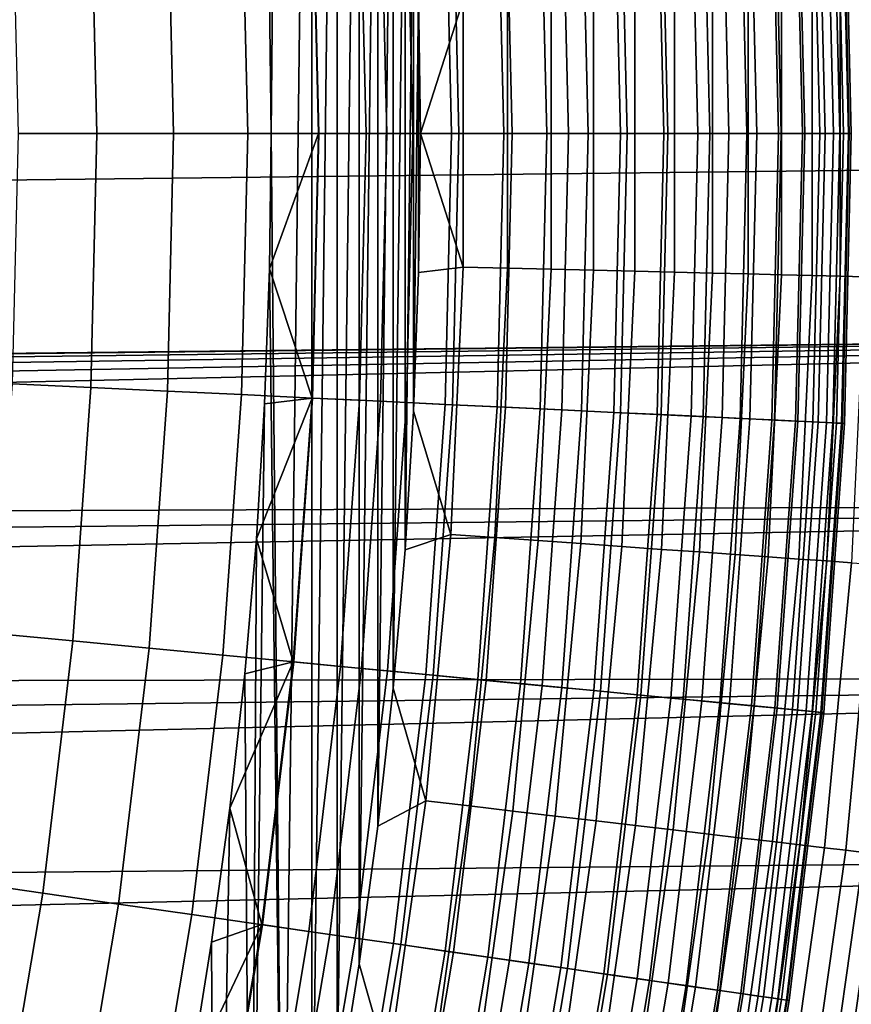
# Model space of a CAD drawing. Header units: metres. Extents: x -109 to 109, y -342 to 66.
# Tile 372 of 512: x 18.13 to 21, y -3 to 0.39. Entities that reach past the tile are written whole.
import ezdxf

# ---------------------------------------------------------------- set-up
doc = ezdxf.new("R2010")
doc.units = ezdxf.units.M
doc.layers.add('solid_K_24_62_16_000B91', color=7, linetype='CONTINUOUS')

msp = doc.modelspace()

# ---------------------------------------------------------------- linework, layer by layer
at = {"layer": 'solid_K_24_62_16_000B91'}
for points in [[(18.999998, 0, -31), (18.994278, 0.466271, -31), (19.04007, 4.274376, -31)], [(18.999998, 0, -31), (19.04007, 4.274376, -31), (19.139215, 3.805909, -31), (19.040136, -4.274076, -31)], [(19.139215, 3.805909, -31), (19.139277, -3.805608, -31), (19.040136, -4.274076, -31)], [(19.139215, 3.805909, -31), (19.226818, 3.335268, -31), (19.139277, -3.805608, -31)], [(19.226818, 3.335268, -31), (19.22687, -3.334966, -31), (19.139277, -3.805608, -31)], [(19.226818, 3.335268, -31), (19.302866, 2.862504, -31), (19.22687, -3.334966, -31)], [(19.302866, 2.862504, -31), (19.30291, -2.862201, -31), (19.22687, -3.334966, -31)], [(19.302866, 2.862504, -31), (19.367275, 2.388129, -31), (19.30291, -2.862201, -31)], [(19.367275, 2.388129, -31), (19.367313, -2.387825, -31), (19.30291, -2.862201, -31)], [(19.367275, 2.388129, -31), (19.42004, 1.912216, -31), (19.367313, -2.387825, -31)], [(19.42004, 1.912216, -31), (19.420071, -1.911912, -31), (19.367313, -2.387825, -31)], [(19.42004, 1.912216, -31), (19.461103, 1.435242, -31), (19.420071, -1.911912, -31)], [(19.461103, 1.435242, -31), (19.461126, -1.434938, -31), (19.420071, -1.911912, -31)], [(19.461103, 1.435242, -31), (19.490461, 0.957334, -31), (19.461126, -1.434938, -31)], [(26.472658, 1.138484, 84.926178), (-26.493177, 0.536825, 84.926178), (-26.5, -0.064932, 84.926178), (26.493177, 0.536824, 84.926178)], [(20.725891, 0.987296, -64.393578), (20.749393, 0, -64.393578), (20.640306, 0, -64.657761), (20.616926, 0.982105, -64.657761)], [(20.650373, 0.983699, -31.905273), (20.67379, 0, -31.905273), (20.758554, 0, -32.047379), (20.735041, 0.987732, -32.047379)], [(20.815733, 0.991576, -64.122269), (20.839336, 0, -64.122269), (20.749393, 0, -64.393578), (20.725891, 0.987296, -64.393578)], [(20.735041, 0.987732, -32.047379), (20.758554, 0, -32.047379), (20.831282, 0, -32.196003), (20.807686, 0.991192, -32.196003)], [(20.807686, 0.991192, -32.196003), (20.831282, 0, -32.196003), (20.891474, 0, -32.350132), (20.867811, 0.994056, -32.350132)], [(20.885994, 0.994922, -63.845238), (20.909678, 0, -63.845238), (20.839336, 0, -64.122269), (20.815733, 0.991576, -64.122269)], [(20.867811, 0.994056, -32.350132), (20.891474, 0, -32.350132), (20.938719, 0, -32.508709), (20.915003, 0.996304, -32.508709)], [(20.936314, 0.99732, -63.563889), (20.960054, 0, -63.563889), (20.909678, 0, -63.845238), (20.885994, 0.994922, -63.845238)], [(20.915003, 0.996304, -32.508709), (20.938719, 0, -32.508709), (20.972696, 0, -32.670647), (20.94894, 0.997921, -32.670647)], [(20.966436, 0.998755, -63.279659), (20.990211, 0, -63.279659), (20.960054, 0, -63.563889), (20.936314, 0.99732, -63.563889)], [(20.94894, 0.997921, -32.670647), (20.972696, 0, -32.670647), (20.99317, 0, -32.834843), (20.969391, 0.998895, -32.834843)], [(20.990211, 0, -63.279659), (20.966436, 0.998755, -63.279659), (20.976213, 0.99922, -63), (21, 0, -63)], [(20.969391, 0.998895, -32.834843), (20.99317, 0, -32.834843), (21, 0, -33), (20.976213, 0.99922, -33)], [(20.976213, 0.99922, -33), (21, 0, -33), (21, 0, -63), (20.976213, 0.99922, -63)], [(19.490461, 0.957334, -31), (19.490477, -0.95703, -31), (19.461126, -1.434938, -31)], [(19.490461, 0.957334, -31), (19.50808, 0.478901, -31), (19.490477, -0.95703, -31)], [(20.002373, 0.95283, -65.617065), (20.025055, 0, -65.617065), (19.830446, 0, -65.826408), (19.807985, 0.943571, -65.826408)], [(19.927553, 0.949266, -31.240108), (19.95015, 0, -31.240108), (20.092373, 0, -31.324673), (20.069616, 0.956034, -31.324673)], [(20.181334, 0.961355, -65.394363), (20.204218, 0, -65.394363), (20.025055, 0, -65.617065), (20.002373, 0.95283, -65.617065)], [(20.069616, 0.956034, -31.324673), (20.092373, 0, -31.324673), (20.227119, 0, -31.420704), (20.20421, 0.962445, -31.420704)], [(20.34395, 0.969102, -65.159439), (20.36702, 0, -65.159439), (20.204218, 0, -65.394363), (20.181334, 0.961355, -65.394363)], [(20.20421, 0.962445, -31.420704), (20.227119, 0, -31.420704), (20.353468, 0, -31.527544), (20.330414, 0.968457, -31.527544)], [(20.330414, 0.968457, -31.527544), (20.353468, 0, -31.527544), (20.470552, 0, -31.644464), (20.447365, 0.974028, -31.644464)], [(20.489397, 0.97603, -64.913483), (20.51263, 0, -64.913483), (20.36702, 0, -65.159439), (20.34395, 0.969102, -65.159439)], [(20.447365, 0.974028, -31.644464), (20.470552, 0, -31.644464), (20.57757, 0, -31.770662), (20.554262, 0.97912, -31.770662)], [(20.616926, 0.982105, -64.657761), (20.640306, 0, -64.657761), (20.51263, 0, -64.913483), (20.489397, 0.97603, -64.913483)], [(20.554262, 0.97912, -31.770662), (20.57757, 0, -31.770662), (20.67379, 0, -31.905273), (20.650373, 0.983699, -31.905273)], [(19.32658, 0, -31.026844), (19.304689, 0.919596, -31.026844), (19.140654, 0.911782, -31.006601), (19.162357, 0, -31.006601)], [(19.376966, 0.923039, -66.200798), (19.398939, 0, -66.200798), (19.164246, 0, -66.36393), (19.142538, 0.911871, -66.36393)], [(19.304689, 0.919596, -31.026844), (19.32658, 0, -31.026844), (19.488565, 0, -31.060593), (19.466492, 0.927303, -31.060593)], [(19.599161, 0.933623, -66.021317), (19.621386, 0, -66.021317), (19.398939, 0, -66.200798), (19.376966, 0.923039, -66.200798)], [(19.466492, 0.927303, -31.060593), (19.488565, 0, -31.060593), (19.647209, 0, -31.107615), (19.624956, 0.934852, -31.107615)], [(19.807985, 0.943571, -65.826408), (19.830446, 0, -65.826408), (19.621386, 0, -66.021317), (19.599161, 0.933623, -66.021317)], [(19.624956, 0.934852, -31.107615), (19.647209, 0, -31.107615), (19.801422, 0, -31.167591), (19.778994, 0.94219, -31.167591)], [(19.778994, 0.94219, -31.167591), (19.801422, 0, -31.167591), (19.95015, 0, -31.240108), (19.927553, 0.949266, -31.240108)], [(18.641821, 0.888019, -66.637932), (18.662958, 0, -66.637932), (18.398928, 0, -66.747398), (18.378088, 0.875456, -66.747398)], [(18.897072, 0.900178, -66.509895), (18.918499, 0, -66.509895), (18.662958, 0, -66.637932), (18.641821, 0.888019, -66.637932)], [(19.142538, 0.911871, -66.36393), (19.164246, 0, -66.36393), (18.918499, 0, -66.509895), (18.897072, 0.900178, -66.509895)], [(19.162357, 0, -31.006601), (19.140654, 0.911782, -31.006601), (18.994278, 0.466271, -31), (18.999998, 0, -31)], [(18.378088, 0.875456, -66.747398), (18.398928, 0, -66.747398), (18.127752, 0, -66.83773), (18.10722, 0.862553, -66.83773)], [(-26.493177, -0.666687, 84.926178), (26.5, -0.064932, 84.926178), (26.493177, 0.536824, 84.926178), (-26.5, -0.064932, 84.926178)], [(19.50808, 0.478901, -31), (19.508087, -0.478596, -31), (19.490477, -0.95703, -31)], [(19.50808, 0.478901, -31), (19.513958, 0.000152, -31), (19.508087, -0.478596, -31)], [(19.661957, 0.461054, -30.993452), (19.513958, 0.000152, -31), (19.50808, 0.478901, -31)], [(20.390823, 0.478145, -30.768835), (20.390823, -0.478145, -30.768835), (20.253809, -0.474932, -30.8384), (20.253809, 0.474932, -30.8384)], [(20.521406, 0.481207, -30.687834), (20.521406, -0.481207, -30.687834), (20.390823, -0.478145, -30.768835), (20.390823, 0.478145, -30.768835)], [(20.644606, 0.484096, -30.595985), (20.644606, -0.484096, -30.595985), (20.521406, -0.481207, -30.687834), (20.521406, 0.481207, -30.687834)], [(20.759521, 0.48679, -30.493958), (20.759521, -0.48679, -30.493958), (20.644606, -0.484096, -30.595985), (20.644606, 0.484096, -30.595985)], [(20.865316, 0.489271, -30.382496), (20.865316, -0.489271, -30.382496), (20.759521, -0.48679, -30.493958), (20.759521, 0.48679, -30.493958)], [(20.96122, 0.49152, -30.262415), (20.96122, -0.49152, -30.262415), (20.865316, -0.489271, -30.382496), (20.865316, 0.489271, -30.382496)], [(21.046532, 0.493521, -30.134586), (21.046532, -0.493521, -30.134586), (20.96122, -0.49152, -30.262415), (20.96122, 0.49152, -30.262415)], [(19.661957, 0.461054, -30.993452), (19.661957, -0.461054, -30.993452), (19.513958, 0.000152, -31)], [(19.814352, 0.464627, -30.973827), (19.814352, -0.464627, -30.973827), (19.661957, -0.461054, -30.993452), (19.661957, 0.461054, -30.993452)], [(19.96452, 0.468148, -30.941269), (19.96452, -0.468148, -30.941269), (19.814352, -0.464627, -30.973827), (19.814352, 0.464627, -30.973827)], [(20.111362, 0.471592, -30.896017), (20.111362, -0.471592, -30.896017), (19.96452, -0.468148, -30.941269), (19.96452, 0.468148, -30.941269)], [(20.253809, 0.474932, -30.8384), (20.253809, -0.474932, -30.8384), (20.111362, -0.471592, -30.896017), (20.111362, 0.471592, -30.896017)], [(19.661957, -0.461054, -30.993452), (19.508087, -0.478596, -31), (19.513958, 0.000152, -31)], [(20.99317, 0, -32.834843), (20.969391, -0.998895, -32.834843), (20.976213, -0.99922, -33), (21, 0, -33)], [(21, 0, -33), (20.976213, -0.99922, -33), (20.976213, -0.99922, -63), (21, 0, -63)], [(18.398928, 0, -66.747398), (18.378088, -0.875456, -66.747398), (18.10722, -0.862553, -66.83773), (18.127752, 0, -66.83773)], [(18.662958, 0, -66.637932), (18.641821, -0.888019, -66.637932), (18.378088, -0.875456, -66.747398), (18.398928, 0, -66.747398)], [(18.918499, 0, -66.509895), (18.897072, -0.900178, -66.509895), (18.641821, -0.888019, -66.637932), (18.662958, 0, -66.637932)], [(19.164246, 0, -66.36393), (19.142538, -0.911871, -66.36393), (18.897072, -0.900178, -66.509895), (18.918499, 0, -66.509895)], [(18.994278, -0.466271, -31), (18.999998, 0, -31), (19.040136, -4.274076, -31)], [(19.162357, 0, -31.006601), (18.999998, 0, -31), (18.994278, -0.466271, -31)], [(19.140654, -0.911782, -31.006601), (19.162357, 0, -31.006601), (18.994278, -0.466271, -31)], [(19.304689, -0.919596, -31.026844), (19.32658, 0, -31.026844), (19.162357, 0, -31.006601), (19.140654, -0.911782, -31.006601)], [(19.398939, 0, -66.200798), (19.376966, -0.923039, -66.200798), (19.142538, -0.911871, -66.36393), (19.164246, 0, -66.36393)], [(19.32658, 0, -31.026844), (19.304689, -0.919596, -31.026844), (19.466492, -0.927303, -31.060593), (19.488565, 0, -31.060593)], [(19.621386, 0, -66.021317), (19.599161, -0.933623, -66.021317), (19.376966, -0.923039, -66.200798), (19.398939, 0, -66.200798)], [(19.488565, 0, -31.060593), (19.466492, -0.927303, -31.060593), (19.624956, -0.934852, -31.107615), (19.647209, 0, -31.107615)], [(19.830446, 0, -65.826408), (19.807985, -0.943571, -65.826408), (19.599161, -0.933623, -66.021317), (19.621386, 0, -66.021317)], [(19.647209, 0, -31.107615), (19.624956, -0.934852, -31.107615), (19.778994, -0.94219, -31.167591), (19.801422, 0, -31.167591)], [(19.801422, 0, -31.167591), (19.778994, -0.94219, -31.167591), (19.927553, -0.949266, -31.240108), (19.95015, 0, -31.240108)], [(20.025055, 0, -65.617065), (20.002373, -0.95283, -65.617065), (19.807985, -0.943571, -65.826408), (19.830446, 0, -65.826408)], [(19.95015, 0, -31.240108), (19.927553, -0.949266, -31.240108), (20.069616, -0.956034, -31.324673), (20.092373, 0, -31.324673)], [(20.204218, 0, -65.394363), (20.181334, -0.961355, -65.394363), (20.002373, -0.95283, -65.617065), (20.025055, 0, -65.617065)], [(20.092373, 0, -31.324673), (20.069616, -0.956034, -31.324673), (20.20421, -0.962445, -31.420704), (20.227119, 0, -31.420704)], [(20.36702, 0, -65.159439), (20.34395, -0.969102, -65.159439), (20.181334, -0.961355, -65.394363), (20.204218, 0, -65.394363)], [(20.227119, 0, -31.420704), (20.20421, -0.962445, -31.420704), (20.330414, -0.968457, -31.527544), (20.353468, 0, -31.527544)], [(20.353468, 0, -31.527544), (20.330414, -0.968457, -31.527544), (20.447365, -0.974028, -31.644464), (20.470552, 0, -31.644464)], [(20.51263, 0, -64.913483), (20.489397, -0.97603, -64.913483), (20.34395, -0.969102, -65.159439), (20.36702, 0, -65.159439)], [(20.470552, 0, -31.644464), (20.447365, -0.974028, -31.644464), (20.554262, -0.97912, -31.770662), (20.57757, 0, -31.770662)], [(20.640306, 0, -64.657761), (20.616926, -0.982105, -64.657761), (20.489397, -0.97603, -64.913483), (20.51263, 0, -64.913483)], [(20.57757, 0, -31.770662), (20.554262, -0.97912, -31.770662), (20.650373, -0.983699, -31.905273), (20.67379, 0, -31.905273)], [(20.749393, 0, -64.393578), (20.725891, -0.987296, -64.393578), (20.616926, -0.982105, -64.657761), (20.640306, 0, -64.657761)], [(20.67379, 0, -31.905273), (20.650373, -0.983699, -31.905273), (20.735041, -0.987732, -32.047379), (20.758554, 0, -32.047379)], [(20.839336, 0, -64.122269), (20.815733, -0.991576, -64.122269), (20.725891, -0.987296, -64.393578), (20.749393, 0, -64.393578)], [(20.758554, 0, -32.047379), (20.735041, -0.987732, -32.047379), (20.807686, -0.991192, -32.196003), (20.831282, 0, -32.196003)], [(20.831282, 0, -32.196003), (20.807686, -0.991192, -32.196003), (20.867811, -0.994056, -32.350132), (20.891474, 0, -32.350132)], [(20.909678, 0, -63.845238), (20.885994, -0.994923, -63.845238), (20.815733, -0.991576, -64.122269), (20.839336, 0, -64.122269)], [(20.891474, 0, -32.350132), (20.867811, -0.994056, -32.350132), (20.915003, -0.996304, -32.508709), (20.938719, 0, -32.508709)], [(20.960054, 0, -63.563889), (20.936314, -0.99732, -63.563889), (20.885994, -0.994923, -63.845238), (20.909678, 0, -63.845238)], [(20.938719, 0, -32.508709), (20.915003, -0.996304, -32.508709), (20.94894, -0.997921, -32.670647), (20.972696, 0, -32.670647)], [(20.990211, 0, -63.279659), (20.966436, -0.998755, -63.279659), (20.936314, -0.99732, -63.563889), (20.960054, 0, -63.563889)], [(20.972696, 0, -32.670647), (20.94894, -0.997921, -32.670647), (20.969391, -0.998895, -32.834843), (20.99317, 0, -32.834843)], [(20.966436, -0.998755, -63.279659), (20.990211, 0, -63.279659), (21, 0, -63), (20.976213, -0.99922, -63)], [(-0.211879, -0.957498, 84.926178), (26.493177, -0.666689, 84.926178), (26.5, -0.064932, 84.926178), (-26.493177, -0.666687, 84.926178)], [(18.977112, -0.9323, -31), (18.994278, -0.466271, -31), (19.040136, -4.274076, -31), (18.929562, -4.739856, -31)], [(19.140654, -0.911782, -31.006601), (18.994278, -0.466271, -31), (18.977112, -0.9323, -31)], [(19.661957, -0.461054, -30.993452), (19.618734, -1.382147, -30.993452), (19.490477, -0.95703, -31), (19.508087, -0.478596, -31)], [(19.814352, -0.464627, -30.973827), (19.770796, -1.39286, -30.973827), (19.618734, -1.382147, -30.993452), (19.661957, -0.461054, -30.993452)], [(19.96452, -0.468148, -30.941269), (19.920633, -1.403416, -30.941269), (19.770796, -1.39286, -30.973827), (19.814352, -0.464627, -30.973827)], [(20.111362, -0.471592, -30.896017), (20.067152, -1.413738, -30.896017), (19.920633, -1.403416, -30.941269), (19.96452, -0.468148, -30.941269)], [(20.253809, -0.474932, -30.8384), (20.209288, -1.423752, -30.8384), (20.067152, -1.413738, -30.896017), (20.111362, -0.471592, -30.896017)], [(20.390823, -0.478145, -30.768835), (20.346001, -1.433383, -30.768835), (20.209288, -1.423752, -30.8384), (20.253809, -0.474932, -30.8384)], [(20.521406, -0.481207, -30.687834), (20.476295, -1.442563, -30.687834), (20.346001, -1.433383, -30.768835), (20.390823, -0.478145, -30.768835)], [(20.644606, -0.484096, -30.595985), (20.599224, -1.451223, -30.595985), (20.476295, -1.442563, -30.687834), (20.521406, -0.481207, -30.687834)], [(20.759521, -0.48679, -30.493958), (20.713886, -1.459301, -30.493958), (20.599224, -1.451223, -30.595985), (20.644606, -0.484096, -30.595985)], [(20.865316, -0.489271, -30.382496), (20.81945, -1.466738, -30.382496), (20.713886, -1.459301, -30.493958), (20.759521, -0.48679, -30.493958)], [(20.96122, -0.49152, -30.262415), (20.915142, -1.47348, -30.262415), (20.81945, -1.466738, -30.382496), (20.865316, -0.489271, -30.382496)], [(21.046532, -0.493521, -30.134586), (21.000267, -1.479477, -30.134586), (20.915142, -1.47348, -30.262415), (20.96122, -0.49152, -30.262415)], [(-0.211879, -0.957498, 84.926178), (0.211879, -0.957498, 84.926178), (26.493177, -0.666689, 84.926178)], [(0.211879, -0.957498, 84.926178), (0.634773, -0.984648, 84.926178), (26.493177, -0.666689, 84.926178)], [(0.634773, -0.984648, 84.926178), (1.055066, -1.038838, 84.926178), (26.493177, -0.666689, 84.926178)], [(1.055066, -1.038838, 84.926178), (1.471028, -1.119846, 84.926178), (26.493177, -0.666689, 84.926178)], [(1.471028, -1.119846, 84.926178), (1.880949, -1.227339, 84.926178), (26.493177, -0.666689, 84.926178)], [(2.283144, -1.360876, 84.926178), (26.472658, -1.26835, 84.926178), (26.493177, -0.666689, 84.926178), (1.880949, -1.227339, 84.926178)], [(18.378088, -0.875456, -66.747398), (18.315615, -1.748929, -66.747398), (18.045668, -1.723152, -66.83773), (18.10722, -0.862553, -66.83773)], [(18.641821, -0.888019, -66.637932), (18.578451, -1.774027, -66.637932), (18.315615, -1.748929, -66.747398), (18.378088, -0.875456, -66.747398)], [(18.897072, -0.900178, -66.509895), (18.832836, -1.798318, -66.509895), (18.578451, -1.774027, -66.637932), (18.641821, -0.888019, -66.637932)], [(19.142538, -0.911871, -66.36393), (19.077467, -1.821677, -66.36393), (18.832836, -1.798318, -66.509895), (18.897072, -0.900178, -66.509895)], [(19.140654, -0.911782, -31.006601), (18.977112, -0.9323, -31), (18.948521, -1.397702, -31)], [(19.075588, -1.821498, -31.006601), (19.140654, -0.911782, -31.006601), (18.948521, -1.397702, -31)], [(19.239067, -1.837108, -31.026844), (19.304689, -0.919596, -31.026844), (19.140654, -0.911782, -31.006601), (19.075588, -1.821498, -31.006601)], [(19.376966, -0.923039, -66.200798), (19.3111, -1.843986, -66.200798), (19.077467, -1.821677, -66.36393), (19.142538, -0.911871, -66.36393)], [(18.948521, -1.397702, -31), (18.977112, -0.9323, -31), (18.929562, -4.739856, -31)], [(19.304689, -0.919596, -31.026844), (19.239067, -1.837108, -31.026844), (19.40032, -1.852506, -31.060593), (19.466492, -0.927303, -31.060593)], [(19.599161, -0.933623, -66.021317), (19.532537, -1.865131, -66.021317), (19.3111, -1.843986, -66.200798), (19.376966, -0.923039, -66.200798)], [(19.466492, -0.927303, -31.060593), (19.40032, -1.852506, -31.060593), (19.558245, -1.867586, -31.107615), (19.624956, -0.934852, -31.107615)], [(19.807985, -0.943571, -65.826408), (19.740652, -1.885004, -65.826408), (19.532537, -1.865131, -66.021317), (19.599161, -0.933623, -66.021317)], [(19.624956, -0.934852, -31.107615), (19.558245, -1.867586, -31.107615), (19.71176, -1.882245, -31.167591), (19.778994, -0.94219, -31.167591)], [(19.778994, -0.94219, -31.167591), (19.71176, -1.882245, -31.167591), (19.859814, -1.896382, -31.240108), (19.927553, -0.949266, -31.240108)], [(20.002373, -0.95283, -65.617065), (19.93438, -1.903502, -65.617065), (19.740652, -1.885004, -65.826408), (19.807985, -0.943571, -65.826408)], [(19.927553, -0.949266, -31.240108), (19.859814, -1.896382, -31.240108), (20.001394, -1.909901, -31.324673), (20.069616, -0.956034, -31.324673)], [(19.618734, -1.382147, -30.993452), (19.461126, -1.434938, -31), (19.490477, -0.95703, -31)], [(20.181334, -0.961355, -65.394363), (20.112732, -1.920533, -65.394363), (19.93438, -1.903502, -65.617065), (20.002373, -0.95283, -65.617065)], [(20.069616, -0.956034, -31.324673), (20.001394, -1.909901, -31.324673), (20.13553, -1.92271, -31.420704), (20.20421, -0.962445, -31.420704)], [(20.34395, -0.969102, -65.159439), (20.274797, -1.936008, -65.159439), (20.112732, -1.920533, -65.394363), (20.181334, -0.961355, -65.394363)], [(20.20421, -0.962445, -31.420704), (20.13553, -1.92271, -31.420704), (20.261307, -1.93472, -31.527544), (20.330414, -0.968457, -31.527544)], [(20.330414, -0.968457, -31.527544), (20.261307, -1.93472, -31.527544), (20.377859, -1.94585, -31.644464), (20.447365, -0.974028, -31.644464)], [(20.489397, -0.97603, -64.913483), (20.419748, -1.949849, -64.913483), (20.274797, -1.936008, -65.159439), (20.34395, -0.969102, -65.159439)], [(20.447365, -0.974028, -31.644464), (20.377859, -1.94585, -31.644464), (20.484392, -1.956022, -31.770662), (20.554262, -0.97912, -31.770662)], [(20.616926, -0.982105, -64.657761), (20.546844, -1.961986, -64.657761), (20.419748, -1.949849, -64.913483), (20.489397, -0.97603, -64.913483)], [(20.554262, -0.97912, -31.770662), (20.484392, -1.956022, -31.770662), (20.580177, -1.965169, -31.905273), (20.650373, -0.983699, -31.905273)], [(20.725891, -0.987296, -64.393578), (20.655439, -1.972355, -64.393578), (20.546844, -1.961986, -64.657761), (20.616926, -0.982105, -64.657761)], [(20.650373, -0.983699, -31.905273), (20.580177, -1.965169, -31.905273), (20.664558, -1.973226, -32.047379), (20.735041, -0.987732, -32.047379)], [(20.815733, -0.991576, -64.122269), (20.744974, -1.980905, -64.122269), (20.655439, -1.972355, -64.393578), (20.725891, -0.987296, -64.393578)], [(20.735041, -0.987732, -32.047379), (20.664558, -1.973226, -32.047379), (20.736956, -1.980139, -32.196003), (20.807686, -0.991192, -32.196003)], [(20.807686, -0.991192, -32.196003), (20.736956, -1.980139, -32.196003), (20.796875, -1.985861, -32.350132), (20.867811, -0.994056, -32.350132)], [(20.885994, -0.994923, -63.845238), (20.814997, -1.987591, -63.845238), (20.744974, -1.980905, -64.122269), (20.815733, -0.991576, -64.122269)], [(20.867811, -0.994056, -32.350132), (20.796875, -1.985861, -32.350132), (20.843906, -1.990352, -32.508709), (20.915003, -0.996304, -32.508709)], [(20.936314, -0.99732, -63.563889), (20.865145, -1.99238, -63.563889), (20.814997, -1.987591, -63.845238), (20.885994, -0.994923, -63.845238)], [(20.915003, -0.996304, -32.508709), (20.843906, -1.990352, -32.508709), (20.877729, -1.993581, -32.670647), (20.94894, -0.997921, -32.670647)], [(20.966436, -0.998755, -63.279659), (20.895166, -1.995247, -63.279659), (20.865145, -1.99238, -63.563889), (20.936314, -0.99732, -63.563889)], [(20.94894, -0.997921, -32.670647), (20.877729, -1.993581, -32.670647), (20.898109, -1.995528, -32.834843), (20.969391, -0.998895, -32.834843)], [(20.895166, -1.995247, -63.279659), (20.966436, -0.998755, -63.279659), (20.976213, -0.99922, -63), (20.904911, -1.996177, -63)], [(20.969391, -0.998895, -32.834843), (20.898109, -1.995528, -32.834843), (20.904911, -1.996177, -33), (20.976213, -0.99922, -33)], [(20.976213, -0.99922, -33), (20.904911, -1.996177, -33), (20.904911, -1.996177, -63), (20.976213, -0.99922, -63)], [(2.283144, -1.360876, 84.926178), (2.675956, -1.519908, 84.926178), (26.472658, -1.26835, 84.926178)], [(2.675956, -1.519908, 84.926178), (3.057772, -1.703782, 84.926178), (26.472658, -1.26835, 84.926178)], [(3.427021, -1.911739, 84.926178), (26.438444, -1.870077, 84.926178), (26.472658, -1.26835, 84.926178), (3.057772, -1.703782, 84.926178)], [(19.618734, -1.382147, -30.993452), (19.532387, -2.300203, -30.993452), (19.420071, -1.911912, -31), (19.461126, -1.434938, -31)], [(19.770796, -1.39286, -30.973827), (19.683779, -2.318031, -30.973827), (19.532387, -2.300203, -30.993452), (19.618734, -1.382147, -30.993452)], [(18.908506, -1.86235, -31), (18.948521, -1.397702, -31), (18.929562, -4.739856, -31)], [(19.075588, -1.821498, -31.006601), (18.948521, -1.397702, -31), (18.908506, -1.86235, -31)], [(19.920633, -1.403416, -30.941269), (19.832956, -2.335599, -30.941269), (19.683779, -2.318031, -30.973827), (19.770796, -1.39286, -30.973827)], [(20.067152, -1.413738, -30.896017), (19.978832, -2.352777, -30.896017), (19.832956, -2.335599, -30.941269), (19.920633, -1.403416, -30.941269)], [(20.209288, -1.423752, -30.8384), (20.12034, -2.369442, -30.8384), (19.978832, -2.352777, -30.896017), (20.067152, -1.413738, -30.896017)], [(20.346001, -1.433383, -30.768835), (20.256453, -2.385471, -30.768835), (20.12034, -2.369442, -30.8384), (20.209288, -1.423752, -30.8384)], [(20.476295, -1.442563, -30.687834), (20.386175, -2.400748, -30.687834), (20.256453, -2.385471, -30.768835), (20.346001, -1.433383, -30.768835)], [(20.599224, -1.451223, -30.595985), (20.50856, -2.41516, -30.595985), (20.386175, -2.400748, -30.687834), (20.476295, -1.442563, -30.687834)], [(20.713886, -1.459301, -30.493958), (20.622719, -2.428604, -30.493958), (20.50856, -2.41516, -30.595985), (20.599224, -1.451223, -30.595985)], [(20.81945, -1.466738, -30.382496), (20.727818, -2.440981, -30.382496), (20.622719, -2.428604, -30.493958), (20.713886, -1.459301, -30.493958)], [(20.915142, -1.47348, -30.262415), (20.82309, -2.4522, -30.262415), (20.727818, -2.440981, -30.382496), (20.81945, -1.466738, -30.382496)], [(21.000267, -1.479477, -30.134586), (20.907839, -2.462181, -30.134586), (20.82309, -2.4522, -30.262415), (20.915142, -1.47348, -30.262415)], [(21.074205, -1.484686, -29.999943), (20.981451, -2.470849, -29.999943), (20.907839, -2.462181, -30.134586), (21.000267, -1.479477, -30.134586)], [(21.136414, -1.489068, -29.859468), (21.043386, -2.478143, -29.859468), (20.981451, -2.470849, -29.999943), (21.074205, -1.484686, -29.999943)], [(18.315615, -1.748929, -66.747398), (18.211653, -2.61844, -66.747398), (17.943237, -2.579848, -66.83773), (18.045668, -1.723152, -66.83773)], [(18.578451, -1.774027, -66.637932), (18.472998, -2.656016, -66.637932), (18.211653, -2.61844, -66.747398), (18.315615, -1.748929, -66.747398)], [(18.832836, -1.798318, -66.509895), (18.725937, -2.692383, -66.509895), (18.472998, -2.656016, -66.637932), (18.578451, -1.774027, -66.637932)], [(19.077467, -1.821677, -66.36393), (18.969181, -2.727356, -66.36393), (18.725937, -2.692383, -66.509895), (18.832836, -1.798318, -66.509895)], [(19.075588, -1.821498, -31.006601), (18.908506, -1.86235, -31), (18.857113, -2.325778, -31)], [(18.967312, -2.727088, -31.006601), (19.075588, -1.821498, -31.006601), (18.857113, -2.325778, -31)], [(19.129862, -2.750459, -31.026844), (19.239067, -1.837108, -31.026844), (19.075588, -1.821498, -31.006601), (18.967312, -2.727088, -31.006601)], [(19.3111, -1.843986, -66.200798), (19.201487, -2.760757, -66.200798), (18.969181, -2.727356, -66.36393), (19.077467, -1.821677, -66.36393)], [(18.857113, -2.325778, -31), (18.908506, -1.86235, -31), (18.929562, -4.739856, -31), (18.807566, -5.202889, -31)], [(19.239067, -1.837108, -31.026844), (19.129862, -2.750459, -31.026844), (19.290201, -2.773512, -31.060593), (19.40032, -1.852506, -31.060593)], [(19.532537, -1.865131, -66.021317), (19.421667, -2.792414, -66.021317), (19.201487, -2.760757, -66.200798), (19.3111, -1.843986, -66.200798)], [(19.40032, -1.852506, -31.060593), (19.290201, -2.773512, -31.060593), (19.447229, -2.796089, -31.107615), (19.558245, -1.867586, -31.107615)], [(19.740652, -1.885004, -65.826408), (19.628601, -2.822167, -65.826408), (19.421667, -2.792414, -66.021317), (19.532537, -1.865131, -66.021317)], [(3.427021, -1.911739, 84.926178), (3.782184, -2.142926, 84.926178), (26.438444, -1.870077, 84.926178)], [(3.782184, -2.142926, 84.926178), (4.1218, -2.396389, 84.926178), (26.438444, -1.870077, 84.926178)], [(4.444476, -2.671088, 84.926178), (26.390532, -2.471097, 84.926178), (26.438444, -1.870077, 84.926178), (4.1218, -2.396389, 84.926178)], [(19.558245, -1.867586, -31.107615), (19.447229, -2.796089, -31.107615), (19.599873, -2.818036, -31.167591), (19.71176, -1.882245, -31.167591)], [(19.71176, -1.882245, -31.167591), (19.599873, -2.818036, -31.167591), (19.747086, -2.839202, -31.240108), (19.859814, -1.896382, -31.240108)], [(19.93438, -1.903502, -65.617065), (19.821228, -2.849862, -65.617065), (19.628601, -2.822167, -65.826408), (19.740652, -1.885004, -65.826408)], [(19.859814, -1.896382, -31.240108), (19.747086, -2.839202, -31.240108), (19.887861, -2.859443, -31.324673), (20.001394, -1.909901, -31.324673)], [(19.532387, -2.300203, -30.993452), (19.367313, -2.387825, -31), (19.420071, -1.911912, -31)], [(20.112732, -1.920533, -65.394363), (19.998568, -2.87536, -65.394363), (19.821228, -2.849862, -65.617065), (19.93438, -1.903502, -65.617065)], [(20.001394, -1.909901, -31.324673), (19.887861, -2.859443, -31.324673), (20.021236, -2.878619, -31.420704), (20.13553, -1.92271, -31.420704)], [(20.274797, -1.936008, -65.159439), (20.159714, -2.898529, -65.159439), (19.998568, -2.87536, -65.394363), (20.112732, -1.920533, -65.394363)], [(20.13553, -1.92271, -31.420704), (20.021236, -2.878619, -31.420704), (20.146299, -2.8966, -31.527544), (20.261307, -1.93472, -31.527544)], [(20.261307, -1.93472, -31.527544), (20.146299, -2.8966, -31.527544), (20.262192, -2.913263, -31.644464), (20.377859, -1.94585, -31.644464)], [(20.419748, -1.949849, -64.913483), (20.303841, -2.919252, -64.913483), (20.159714, -2.898529, -65.159439), (20.274797, -1.936008, -65.159439)], [(20.377859, -1.94585, -31.644464), (20.262192, -2.913263, -31.644464), (20.36812, -2.928493, -31.770662), (20.484392, -1.956022, -31.770662)], [(20.546844, -1.961986, -64.657761), (20.430218, -2.937422, -64.657761), (20.303841, -2.919252, -64.913483), (20.419748, -1.949849, -64.913483)], [(20.484392, -1.956022, -31.770662), (20.36812, -2.928493, -31.770662), (20.46336, -2.942187, -31.905273), (20.580177, -1.965169, -31.905273)], [(20.655439, -1.972355, -64.393578), (20.538195, -2.952947, -64.393578), (20.430218, -2.937422, -64.657761), (20.546844, -1.961986, -64.657761)], [(20.580177, -1.965169, -31.905273), (20.46336, -2.942187, -31.905273), (20.547262, -2.95425, -32.047379), (20.664558, -1.973226, -32.047379)], [(20.744974, -1.980905, -64.122269), (20.627222, -2.965747, -64.122269), (20.538195, -2.952947, -64.393578), (20.655439, -1.972355, -64.393578)], [(20.664558, -1.973226, -32.047379), (20.547262, -2.95425, -32.047379), (20.619249, -2.9646, -32.196003), (20.736956, -1.980139, -32.196003)], [(20.736956, -1.980139, -32.196003), (20.619249, -2.9646, -32.196003), (20.678829, -2.973167, -32.350132), (20.796875, -1.985861, -32.350132)], [(20.814997, -1.987591, -63.845238), (20.696846, -2.975757, -63.845238), (20.627222, -2.965747, -64.122269), (20.744974, -1.980905, -64.122269)], [(20.796875, -1.985861, -32.350132), (20.678829, -2.973167, -32.350132), (20.725594, -2.97989, -32.508709), (20.843906, -1.990352, -32.508709)], [(20.865145, -1.99238, -63.563889), (20.746712, -2.982927, -63.563889), (20.696846, -2.975757, -63.845238), (20.814997, -1.987591, -63.845238)], [(20.843906, -1.990352, -32.508709), (20.725594, -2.97989, -32.508709), (20.759224, -2.984726, -32.670647), (20.877729, -1.993581, -32.670647)], [(20.895166, -1.995247, -63.279659), (20.776562, -2.987219, -63.279659), (20.746712, -2.982927, -63.563889), (20.865145, -1.99238, -63.563889)], [(20.877729, -1.993581, -32.670647), (20.759224, -2.984726, -32.670647), (20.77949, -2.987639, -32.834843), (20.898109, -1.995528, -32.834843)], [(20.776562, -2.987219, -63.279659), (20.895166, -1.995247, -63.279659), (20.904911, -1.996177, -63), (20.786251, -2.988612, -63)], [(20.898109, -1.995528, -32.834843), (20.77949, -2.987639, -32.834843), (20.786251, -2.988611, -33), (20.904911, -1.996177, -33)], [(20.904911, -1.996177, -33), (20.786251, -2.988611, -33), (20.786251, -2.988612, -63), (20.904911, -1.996177, -63)], [(19.532387, -2.300203, -30.993452), (19.403103, -3.213202, -30.993452), (19.30291, -2.862201, -31), (19.367313, -2.387825, -31)], [(19.683779, -2.318031, -30.973827), (19.553493, -3.238106, -30.973827), (19.403103, -3.213202, -30.993452), (19.532387, -2.300203, -30.993452)], [(18.79435, -2.787904, -31), (18.857113, -2.325778, -31), (18.807566, -5.202889, -31)], [(18.967312, -2.727088, -31.006601), (18.857113, -2.325778, -31), (18.79435, -2.787904, -31)], [(19.832956, -2.335599, -30.941269), (19.701683, -3.262647, -30.941269), (19.553493, -3.238106, -30.973827), (19.683779, -2.318031, -30.973827)], [(19.978832, -2.352777, -30.896017), (19.846592, -3.286644, -30.896017), (19.701683, -3.262647, -30.941269), (19.832956, -2.335599, -30.941269)], [(20.12034, -2.369442, -30.8384), (19.987165, -3.309924, -30.8384), (19.846592, -3.286644, -30.896017), (19.978832, -2.352777, -30.896017)], [(20.256453, -2.385471, -30.768835), (20.122375, -3.332315, -30.768835), (19.987165, -3.309924, -30.8384), (20.12034, -2.369442, -30.8384)], [(20.386175, -2.400748, -30.687834), (20.25124, -3.353655, -30.687834), (20.122375, -3.332315, -30.768835), (20.256453, -2.385471, -30.768835)], [(20.50856, -2.41516, -30.595985), (20.372816, -3.373788, -30.595985), (20.25124, -3.353655, -30.687834), (20.386175, -2.400748, -30.687834)], [(20.622719, -2.428604, -30.493958), (20.486217, -3.392568, -30.493958), (20.372816, -3.373788, -30.595985), (20.50856, -2.41516, -30.595985)], [(20.727818, -2.440981, -30.382496), (20.59062, -3.409857, -30.382496), (20.486217, -3.392568, -30.493958), (20.622719, -2.428604, -30.493958)], [(20.82309, -2.4522, -30.262415), (20.685263, -3.42553, -30.262415), (20.59062, -3.409857, -30.382496), (20.727818, -2.440981, -30.382496)], [(4.444476, -2.671088, 84.926178), (4.748883, -2.965889, 84.926178), (26.390532, -2.471097, 84.926178)], [(5.033779, -3.279591, 84.926178), (26.328917, -3.07126, 84.926178), (26.390532, -2.471097, 84.926178), (4.748883, -2.965889, 84.926178)], [(20.907839, -2.462181, -30.134586), (20.769451, -3.439472, -30.134586), (20.685263, -3.42553, -30.262415), (20.82309, -2.4522, -30.262415)], [(20.981451, -2.470849, -29.999943), (20.842577, -3.451582, -29.999943), (20.769451, -3.439472, -30.134586), (20.907839, -2.462181, -30.134586)], [(21.043386, -2.478143, -29.859468), (20.904102, -3.461771, -29.859468), (20.842577, -3.451582, -29.999943), (20.981451, -2.470849, -29.999943)], [(21.093195, -2.484009, -29.714186), (20.953581, -3.469965, -29.714186), (20.904102, -3.461771, -29.859468), (21.043386, -2.478143, -29.859468)], [(21.130514, -2.488404, -29.565153), (20.990652, -3.476104, -29.565153), (20.953581, -3.469965, -29.714186), (21.093195, -2.484009, -29.714186)], [(21.155069, -2.491295, -29.41346), (21.015045, -3.480143, -29.41346), (20.990652, -3.476104, -29.565153), (21.130514, -2.488404, -29.565153)], [(18.211653, -2.61844, -66.747398), (18.066435, -3.48202, -66.747398), (17.800159, -3.4307, -66.83773), (17.943237, -2.579848, -66.83773)], [(18.472998, -2.656016, -66.637932), (18.325695, -3.531988, -66.637932), (18.066435, -3.48202, -66.747398), (18.211653, -2.61844, -66.747398)], [(18.725937, -2.692383, -66.509895), (18.576618, -3.58035, -66.509895), (18.325695, -3.531988, -66.637932), (18.472998, -2.656016, -66.637932)], [(18.969181, -2.727356, -66.36393), (18.817923, -3.626857, -66.36393), (18.576618, -3.58035, -66.509895), (18.725937, -2.692383, -66.509895)], [(18.967312, -2.727088, -31.006601), (18.79435, -2.787904, -31), (18.720276, -3.248261, -31)], [(18.816069, -3.6265, -31.006601), (18.967312, -2.727088, -31.006601), (18.720276, -3.248261, -31)], [(18.977324, -3.657579, -31.026844), (19.129862, -2.750459, -31.026844), (18.967312, -2.727088, -31.006601), (18.816069, -3.6265, -31.006601)], [(19.201487, -2.760757, -66.200798), (19.048376, -3.671273, -66.200798), (18.817923, -3.626857, -66.36393), (18.969181, -2.727356, -66.36393)], [(19.129862, -2.750459, -31.026844), (18.977324, -3.657579, -31.026844), (19.136383, -3.688236, -31.060593), (19.290201, -2.773512, -31.060593)], [(19.421667, -2.792414, -66.021317), (19.266802, -3.713372, -66.021317), (19.048376, -3.671273, -66.200798), (19.201487, -2.760757, -66.200798)], [(19.290201, -2.773512, -31.060593), (19.136383, -3.688236, -31.060593), (19.292158, -3.718259, -31.107615), (19.447229, -2.796089, -31.107615)], [(18.720276, -3.248261, -31), (18.79435, -2.787904, -31), (18.807566, -5.202889, -31), (18.674273, -5.662692, -31)], [(19.628601, -2.822167, -65.826408), (19.472084, -3.752937, -65.826408), (19.266802, -3.713372, -66.021317), (19.421667, -2.792414, -66.021317)], [(19.447229, -2.796089, -31.107615), (19.292158, -3.718259, -31.107615), (19.443584, -3.747444, -31.167591), (19.599873, -2.818036, -31.167591)], [(19.599873, -2.818036, -31.167591), (19.443584, -3.747444, -31.167591), (19.589624, -3.775591, -31.240108), (19.747086, -2.839202, -31.240108)], [(19.821228, -2.849862, -65.617065), (19.663176, -3.789767, -65.617065), (19.472084, -3.752937, -65.826408), (19.628601, -2.822167, -65.826408)], [(19.747086, -2.839202, -31.240108), (19.589624, -3.775591, -31.240108), (19.729279, -3.802507, -31.324673), (19.887861, -2.859443, -31.324673)], [(19.998568, -2.87536, -65.394363), (19.839102, -3.823673, -65.394363), (19.663176, -3.789767, -65.617065), (19.821228, -2.849862, -65.617065)], [(19.403103, -3.213202, -30.993452), (19.22687, -3.334966, -31), (19.30291, -2.862201, -31)], [(19.887861, -2.859443, -31.324673), (19.729279, -3.802507, -31.324673), (19.861589, -3.828008, -31.420704), (20.021236, -2.878619, -31.420704)], [(20.159714, -2.898529, -65.159439), (19.99896, -3.854484, -65.159439), (19.839102, -3.823673, -65.394363), (19.998568, -2.87536, -65.394363)], [(20.021236, -2.878619, -31.420704), (19.861589, -3.828008, -31.420704), (19.985655, -3.851919, -31.527544), (20.146299, -2.8966, -31.527544)], [(20.146299, -2.8966, -31.527544), (19.985655, -3.851919, -31.527544), (20.100622, -3.874077, -31.644464), (20.262192, -2.913263, -31.644464)], [(20.303841, -2.919252, -64.913483), (20.141941, -3.882041, -64.913483), (19.99896, -3.854484, -65.159439), (20.159714, -2.898529, -65.159439)], [(20.262192, -2.913263, -31.644464), (20.100622, -3.874077, -31.644464), (20.205706, -3.894331, -31.770662), (20.36812, -2.928493, -31.770662)], [(20.430218, -2.937422, -64.657761), (20.267309, -3.906204, -64.657761), (20.141941, -3.882041, -64.913483), (20.303841, -2.919252, -64.913483)], [(20.36812, -2.928493, -31.770662), (20.205706, -3.894331, -31.770662), (20.300188, -3.91254, -31.905273), (20.46336, -2.942187, -31.905273)], [(20.538195, -2.952947, -64.393578), (20.374424, -3.926848, -64.393578), (20.267309, -3.906204, -64.657761), (20.430218, -2.937422, -64.657761)], [(20.46336, -2.942187, -31.905273), (20.300188, -3.91254, -31.905273), (20.383419, -3.928582, -32.047379), (20.547262, -2.95425, -32.047379)], [(20.627222, -2.965747, -64.122269), (20.462744, -3.943871, -64.122269), (20.374424, -3.926848, -64.393578), (20.538195, -2.952947, -64.393578)], [(20.547262, -2.95425, -32.047379), (20.383419, -3.928582, -32.047379), (20.454832, -3.942346, -32.196003), (20.619249, -2.9646, -32.196003)], [(20.619249, -2.9646, -32.196003), (20.454832, -3.942346, -32.196003), (20.513937, -3.953737, -32.350132), (20.678829, -2.973167, -32.350132)], [(20.696846, -2.975757, -63.845238), (20.531813, -3.957182, -63.845238), (20.462744, -3.943871, -64.122269), (20.627222, -2.965747, -64.122269)], [(20.678829, -2.973167, -32.350132), (20.513937, -3.953737, -32.350132), (20.560329, -3.962679, -32.508709), (20.725594, -2.97989, -32.508709)], [(20.746712, -2.982927, -63.563889), (20.58128, -3.966716, -63.563889), (20.531813, -3.957182, -63.845238), (20.696846, -2.975757, -63.845238)], [(20.725594, -2.97989, -32.508709), (20.560329, -3.962679, -32.508709), (20.593691, -3.969109, -32.670647), (20.759224, -2.984726, -32.670647)], [(20.776562, -2.987219, -63.279659), (20.610891, -3.972424, -63.279659), (20.58128, -3.966716, -63.563889), (20.746712, -2.982927, -63.563889)], [(20.759224, -2.984726, -32.670647), (20.593691, -3.969109, -32.670647), (20.613794, -3.972983, -32.834843), (20.77949, -2.987639, -32.834843)], [(20.992575, -3.902086, -28.532835), (21.046959, -3.411674, -29.010334), (21.142246, -2.986616, -28.532835)], [(20.992575, -3.902086, -28.532835), (21.142246, -2.986616, -28.532835), (21.201441, -2.994978, -28.045769), (21.05135, -3.913011, -28.045769)], [(20.610891, -3.972424, -63.279659), (20.776562, -2.987219, -63.279659), (20.786251, -2.988612, -63), (20.620502, -3.974276, -63)], [(20.77949, -2.987639, -32.834843), (20.613794, -3.972983, -32.834843), (20.620502, -3.974276, -33), (20.786251, -2.988611, -33)], [(20.786251, -2.988611, -33), (20.620502, -3.974276, -33), (20.620502, -3.974276, -63), (20.786251, -2.988612, -63)]]:
    msp.add_3dface(points, dxfattribs=at)

doc.saveas('drawing.dxf')
